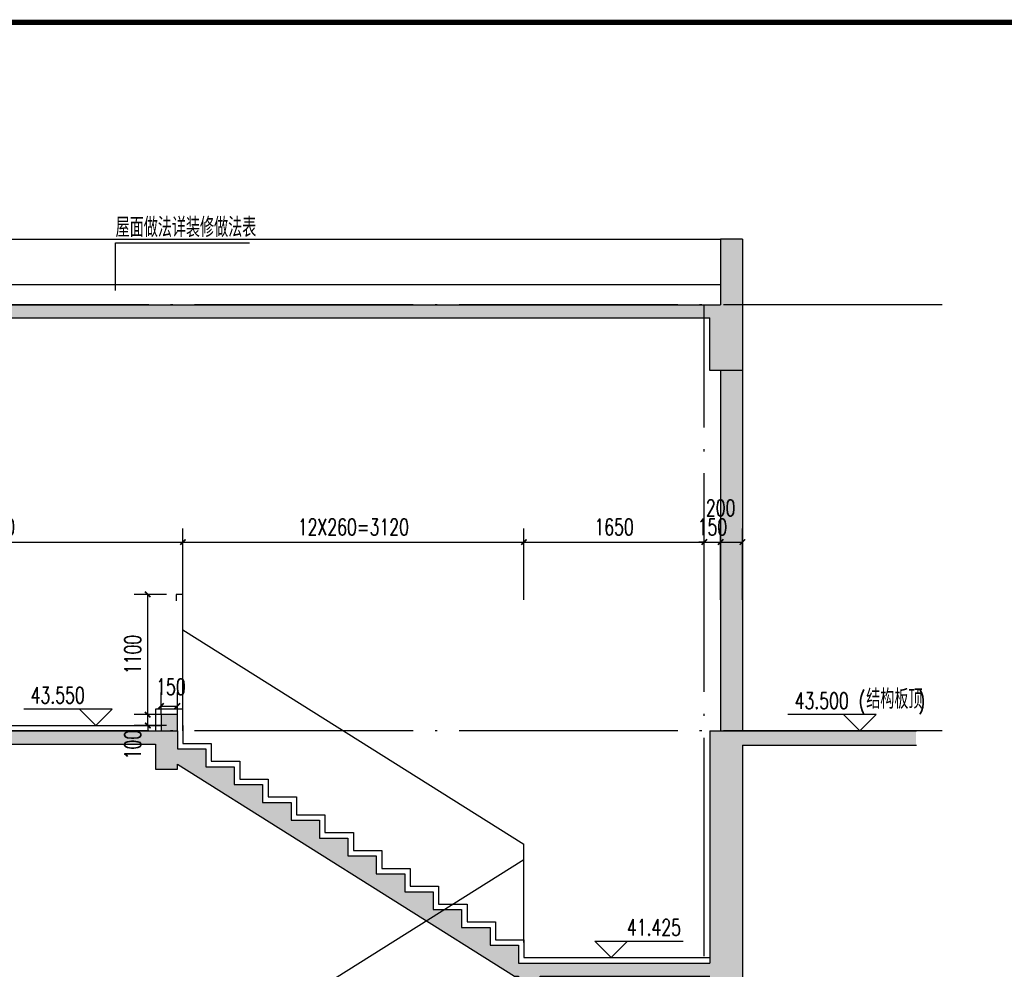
# Model space of a CAD drawing. Extents: x 797781 to 1255204, y 21234 to 1024248.
# Tile 848 of 1056: x 1153270 to 1162279, y 565396 to 574088. Entities that reach past the tile are written whole.
import ezdxf

# ---------------------------------------------------------------- set-up
doc = ezdxf.new("R2010")
doc.units = 0
doc.header["$LTSCALE"] = 1000
doc.header["$MEASUREMENT"] = 0
doc.linetypes.add('230303生产综合楼-平面图_t8$0$DOTE', pattern=[2.42, 2, -0.2, 0.02, -0.2])
for name, color, linetype in [('230303生产综合楼-平面图_t8$0$AXIS', 3, 'Continuous'), ('230303生产综合楼-平面图_t8$0$DIM_ELEV', 3, 'Continuous'), ('230303生产综合楼-平面图_t8$0$DOTE', 1, '230303生产综合楼-平面图_t8$0$DOTE'), ('230303生产综合楼-平面图_t8$0$PUB_DIM', 3, 'Continuous'), ('230303生产综合楼-平面图_t8$0$PUB_TEXT', 7, 'Continuous'), ('230303生产综合楼-平面图_t8$0$WALL', 40, 'Continuous'), ('DIM_LEAD', 3, 'Continuous'), ('PUB_HATCH', 8, 'Continuous'), ('PUB_TEXT', 7, 'Continuous'), ('PUB_TITLE', 4, 'Continuous')]:
    doc.layers.add(name, color=color, linetype=linetype)
doc.styles.add('230303生产综合楼-平面图_t8$0$_TCH_DIM', font='SIMPLEX', dxfattribs={"bigfont": 'GBCBIG'})
doc.styles.add('230303生产综合楼-平面图_T8$0$_TCH_DIM_T3', font='SIMPLEX', dxfattribs={"width": 0.705882, "bigfont": 'GBCBIG'})
doc.styles.add('_TCH_DIM', font='SIMPLEX', dxfattribs={"bigfont": 'GBCBIG'})
doc.dimstyles.new('230303生产综合楼-平面图_T8$0$_TCH_ARCH&&50', dxfattribs={"dimtxt": 148.75, "dimasz": 50, "dimexe": 125, "dimexo": 150, "dimgap": 63.125, "dimtad": 1, "dimdec": 0, "dimzin": 0, "dimdsep": 46, "dimtxsty": '230303生产综合楼-平面图_T8$0$_TCH_DIM_T3', "dimblk": '230303生产综合楼-平面图_t8$0$_ArchTick', "dimcen": 0.09, "dimclrt": 7, "dimazin": 2, "dimtfac": 1, "dimtdec": 0, "dimtix": 1, "dimtmove": 2, "dimatfit": 3, "dimfxl": 1, "dimtolj": 1, "dimtzin": 0, "dimarcsym": 0})
pattern_1 = [(45, (306141.96, 633892.94), (-88.388348, 88.388348), []), (50, (306141.96, 633892.94), (358.63009, -31.37607), [37.5, -412.5]), (355, (306141.96, 633892.94), (-69.37567, 376.09607), [30, -330]), (100.4514, (306171.84, 633890.33), (289.25469, 344.71977), [31.8701, -350.57106]), (46.1842, (306141.96, 633992.94), (533.62052, -82.7595), [56.25, -618.75]), (96.6356, (306186.4, 633986.04), (467.33135, 487.05894), [47.80514, -525.8565]), (351.1842, (306141.96, 633992.94), (467.33097, 487.0593), [45, -495]), (21, (306191.96, 633967.94), (298.45353, -201.30945), [37.5, -412.5]), (326, (306191.96, 633967.94), (121.65767, 362.57502), [30, -330]), (71.4514, (306216.83, 633951.16), (420.11131, 161.26525), [31.8701, -350.57106]), (37.5, (306141.96, 633892.94), (6.079928, 166.446927), [0, -326, 0, -335, 0, -331.25]), (7.5, (306141.96, 633892.94), (131.53477, 197.205856), [0, -191, 0, -318.5, 0, -126.25]), (327.5, (306030.46, 633892.94), (266.911218, -11.277436), [0, -125, 0, -390, 0, -517.5]), (317.5, (305980.46, 633892.94), (291.593085, 50.05249), [0, -162.5, 0, -259, 0, -367.5])]

# ---------------------------------------------------------------- blocks, each defined once
blk = doc.blocks.new('230303生产综合楼-平面图_t8$0$_ArchTick')
at = {"color": 0, "linetype": 'ByBlock', "const_width": 0.3}
blk.add_lwpolyline([(-0.5, -0.5), (0.5, 0.5)], dxfattribs=at)
blk = doc.blocks.new('*D2446')
at = {"layer": '230303生产综合楼-平面图_t8$0$PUB_DIM', "color": 0, "lineweight": -2, "transparency": 16777216}
for p, q in [((1154563.3, 567727.6), (1154563.3, 567930.9)), ((1154713.3, 567727.6), (1154713.3, 567930.9)), ((1154563.3, 567805.9), (1154713.3, 567805.9))]:
    blk.add_line(p, q, dxfattribs=at)
at = {"layer": 'Defpoints', "color": 0, "transparency": 16777216}
for p in [(1154713.3, 567805.9), (1154563.3, 567577.6), (1154713.3, 567577.6)]:
    blk.add_point(p, dxfattribs=at)
at = {"layer": '230303生产综合楼-平面图_t8$0$PUB_DIM', "color": 0, "lineweight": -2, "transparency": 16777216, "xscale": 50, "yscale": 50, "zscale": 50, "rotation": 180}
blk.add_blockref('230303生产综合楼-平面图_t8$0$_ArchTick', (1154563.3, 567805.9), dxfattribs=at)
at = {"layer": '230303生产综合楼-平面图_t8$0$PUB_DIM', "color": 0, "lineweight": -2, "transparency": 16777216, "xscale": 50, "yscale": 50, "zscale": 50}
blk.add_blockref('230303生产综合楼-平面图_t8$0$_ArchTick', (1154713.3, 567805.9), dxfattribs=at)
at = {"layer": '230303生产综合楼-平面图_t8$0$PUB_DIM', "color": 7, "transparency": 16777216, "insert": (1154654.2, 567981.6), "char_height": 148.75, "attachment_point": 5, "style": '230303生产综合楼-平面图_T8$0$_TCH_DIM_T3'}
blk.add_mtext('\\A1;150', dxfattribs=at)
blk = doc.blocks.new('*D4194')
at = {"layer": '230303生产综合楼-平面图_t8$0$AXIS', "color": 0, "lineweight": -2, "transparency": 16777216}
for p, q in [((1151333.3, 568778.1), (1151333.3, 569432)), ((1154763.3, 568778.1), (1154763.3, 569432)), ((1151333.3, 569307), (1154763.3, 569307))]:
    blk.add_line(p, q, dxfattribs=at)
at = {"layer": 'Defpoints', "color": 0, "transparency": 16777216}
for p in [(1154763.3, 569307), (1151333.3, 568628.1), (1154763.3, 568628.1)]:
    blk.add_point(p, dxfattribs=at)
at = {"layer": '230303生产综合楼-平面图_t8$0$AXIS', "color": 0, "lineweight": -2, "transparency": 16777216, "xscale": 50, "yscale": 50, "zscale": 50, "rotation": 180}
blk.add_blockref('230303生产综合楼-平面图_t8$0$_ArchTick', (1151333.3, 569307), dxfattribs=at)
at = {"layer": '230303生产综合楼-平面图_t8$0$AXIS', "color": 0, "lineweight": -2, "transparency": 16777216, "xscale": 50, "yscale": 50, "zscale": 50}
blk.add_blockref('230303生产综合楼-平面图_t8$0$_ArchTick', (1154763.3, 569307), dxfattribs=at)
at = {"layer": '230303生产综合楼-平面图_t8$0$AXIS', "color": 7, "transparency": 16777216, "insert": (1153048.3, 569444.5), "char_height": 148.75, "attachment_point": 5, "style": '230303生产综合楼-平面图_T8$0$_TCH_DIM_T3'}
blk.add_mtext('\\A1;3430', dxfattribs=at)
blk = doc.blocks.new('*D4195')
at = {"layer": '230303生产综合楼-平面图_t8$0$AXIS', "color": 0, "lineweight": -2, "transparency": 16777216}
for p, q in [((1154763.3, 568778.1), (1154763.3, 569432)), ((1157883.3, 568778.1), (1157883.3, 569432)), ((1154763.3, 569307), (1157883.3, 569307))]:
    blk.add_line(p, q, dxfattribs=at)
at = {"layer": 'Defpoints', "color": 0, "transparency": 16777216}
for p in [(1157883.3, 569307), (1154763.3, 568628.1), (1157883.3, 568628.1)]:
    blk.add_point(p, dxfattribs=at)
at = {"layer": '230303生产综合楼-平面图_t8$0$AXIS', "color": 0, "lineweight": -2, "transparency": 16777216, "xscale": 50, "yscale": 50, "zscale": 50, "rotation": 180}
blk.add_blockref('230303生产综合楼-平面图_t8$0$_ArchTick', (1154763.3, 569307), dxfattribs=at)
at = {"layer": '230303生产综合楼-平面图_t8$0$AXIS', "color": 0, "lineweight": -2, "transparency": 16777216, "xscale": 50, "yscale": 50, "zscale": 50}
blk.add_blockref('230303生产综合楼-平面图_t8$0$_ArchTick', (1157883.3, 569307), dxfattribs=at)
at = {"layer": '230303生产综合楼-平面图_t8$0$AXIS', "color": 7, "transparency": 16777216, "insert": (1156323.3, 569444.5), "char_height": 148.75, "attachment_point": 5, "style": '230303生产综合楼-平面图_T8$0$_TCH_DIM_T3'}
blk.add_mtext('\\A1;12X260=3120', dxfattribs=at)
blk = doc.blocks.new('*D4196')
at = {"layer": '230303生产综合楼-平面图_t8$0$AXIS', "color": 0, "lineweight": -2, "transparency": 16777216}
for p, q in [((1157883.3, 568778.1), (1157883.3, 569432)), ((1159533.3, 568778.1), (1159533.3, 569432)), ((1157883.3, 569307), (1159533.3, 569307))]:
    blk.add_line(p, q, dxfattribs=at)
at = {"layer": 'Defpoints', "color": 0, "transparency": 16777216}
for p in [(1159533.3, 569307), (1157883.3, 568628.1), (1159533.3, 568628.1)]:
    blk.add_point(p, dxfattribs=at)
at = {"layer": '230303生产综合楼-平面图_t8$0$AXIS', "color": 0, "lineweight": -2, "transparency": 16777216, "xscale": 50, "yscale": 50, "zscale": 50, "rotation": 180}
blk.add_blockref('230303生产综合楼-平面图_t8$0$_ArchTick', (1157883.3, 569307), dxfattribs=at)
at = {"layer": '230303生产综合楼-平面图_t8$0$AXIS', "color": 0, "lineweight": -2, "transparency": 16777216, "xscale": 50, "yscale": 50, "zscale": 50}
blk.add_blockref('230303生产综合楼-平面图_t8$0$_ArchTick', (1159533.3, 569307), dxfattribs=at)
at = {"layer": '230303生产综合楼-平面图_t8$0$AXIS', "color": 7, "transparency": 16777216, "insert": (1158708.3, 569444.5), "char_height": 148.75, "attachment_point": 5, "style": '230303生产综合楼-平面图_T8$0$_TCH_DIM_T3'}
blk.add_mtext('\\A1;1650', dxfattribs=at)
blk = doc.blocks.new('*D4197')
at = {"layer": '230303生产综合楼-平面图_t8$0$AXIS', "color": 0, "lineweight": -2, "transparency": 16777216}
for p, q in [((1159533.3, 568778.1), (1159533.3, 569432)), ((1159683.3, 568778.1), (1159683.3, 569432)), ((1159533.3, 569307), (1159483.3, 569307)), ((1159533.3, 569307), (1159683.3, 569307)), ((1159683.3, 569307), (1159733.3, 569307))]:
    blk.add_line(p, q, dxfattribs=at)
at = {"layer": 'Defpoints', "color": 0, "transparency": 16777216}
for p in [(1159683.3, 569307), (1159533.3, 568628.1), (1159683.3, 568628.1)]:
    blk.add_point(p, dxfattribs=at)
at = {"layer": '230303生产综合楼-平面图_t8$0$AXIS', "color": 0, "lineweight": -2, "transparency": 16777216, "xscale": 50, "yscale": 50, "zscale": 50}
blk.add_blockref('230303生产综合楼-平面图_t8$0$_ArchTick', (1159533.3, 569307), dxfattribs=at)
at = {"layer": '230303生产综合楼-平面图_t8$0$AXIS', "color": 0, "lineweight": -2, "transparency": 16777216, "xscale": 50, "yscale": 50, "zscale": 50, "rotation": 180}
blk.add_blockref('230303生产综合楼-平面图_t8$0$_ArchTick', (1159683.3, 569307), dxfattribs=at)
at = {"layer": '230303生产综合楼-平面图_t8$0$AXIS', "color": 7, "transparency": 16777216, "insert": (1159608.3, 569444.5), "char_height": 148.75, "attachment_point": 5, "style": '230303生产综合楼-平面图_T8$0$_TCH_DIM_T3'}
blk.add_mtext('\\A1;150', dxfattribs=at)
blk = doc.blocks.new('*D4198')
at = {"layer": '230303生产综合楼-平面图_t8$0$AXIS', "color": 0, "lineweight": -2, "transparency": 16777216}
for p, q in [((1159683.3, 568778.1), (1159683.3, 569432)), ((1159883.3, 568778.1), (1159883.3, 569432)), ((1159683.3, 569307), (1159883.3, 569307))]:
    blk.add_line(p, q, dxfattribs=at)
at = {"layer": 'Defpoints', "color": 0, "transparency": 16777216}
for p in [(1159883.3, 569307), (1159683.3, 568628.1), (1159883.3, 568628.1)]:
    blk.add_point(p, dxfattribs=at)
at = {"layer": '230303生产综合楼-平面图_t8$0$AXIS', "color": 0, "lineweight": -2, "transparency": 16777216, "xscale": 50, "yscale": 50, "zscale": 50, "rotation": 180}
blk.add_blockref('230303生产综合楼-平面图_t8$0$_ArchTick', (1159683.3, 569307), dxfattribs=at)
at = {"layer": '230303生产综合楼-平面图_t8$0$AXIS', "color": 0, "lineweight": -2, "transparency": 16777216, "xscale": 50, "yscale": 50, "zscale": 50}
blk.add_blockref('230303生产综合楼-平面图_t8$0$_ArchTick', (1159883.3, 569307), dxfattribs=at)
at = {"layer": '230303生产综合楼-平面图_t8$0$AXIS', "color": 7, "transparency": 16777216, "insert": (1159683.3, 569619.5), "char_height": 148.75, "attachment_point": 5, "style": '230303生产综合楼-平面图_T8$0$_TCH_DIM_T3'}
blk.add_mtext('\\A1;200', dxfattribs=at)
blk = doc.blocks.new('*D4228')
at = {"layer": '230303生产综合楼-平面图_t8$0$PUB_DIM', "color": 0, "lineweight": -2, "transparency": 16777216}
for p, q in [((1154613.3, 568827.6), (1154316.7, 568827.6)), ((1154441.7, 567727.6), (1154441.7, 568827.6)), ((1154613.3, 567727.6), (1154316.7, 567727.6))]:
    blk.add_line(p, q, dxfattribs=at)
at = {"layer": 'Defpoints', "color": 0, "transparency": 16777216}
for p in [(1154441.7, 568827.6), (1154763.3, 568827.6), (1154763.3, 567727.6)]:
    blk.add_point(p, dxfattribs=at)
at = {"layer": '230303生产综合楼-平面图_t8$0$PUB_DIM', "color": 0, "lineweight": -2, "transparency": 16777216, "xscale": 50, "yscale": 50, "zscale": 50}
for p, rotation in [((1154441.7, 568827.6), 90), ((1154441.7, 567727.6), 270)]:
    blk.add_blockref('230303生产综合楼-平面图_t8$0$_ArchTick', p, dxfattribs=dict(at, rotation=rotation))
at = {"layer": '230303生产综合楼-平面图_t8$0$PUB_DIM', "color": 7, "transparency": 16777216, "insert": (1154304.2, 568277.6), "char_height": 148.75, "attachment_point": 5, "rotation": 90, "style": '230303生产综合楼-平面图_T8$0$_TCH_DIM_T3'}
blk.add_mtext('\\A1;1100', dxfattribs=at)
blk = doc.blocks.new('*D4229')
at = {"layer": '230303生产综合楼-平面图_t8$0$PUB_DIM', "color": 0, "lineweight": -2, "transparency": 16777216}
for p, q in [((1154613.3, 567727.6), (1154316.7, 567727.6)), ((1154441.7, 567727.6), (1154441.7, 567777.6)), ((1154441.7, 567627.6), (1154441.7, 567727.6)), ((1154613.3, 567627.6), (1154316.7, 567627.6)), ((1154441.7, 567627.6), (1154441.7, 567577.6))]:
    blk.add_line(p, q, dxfattribs=at)
at = {"layer": 'Defpoints', "color": 0, "transparency": 16777216}
for p in [(1154441.7, 567727.6), (1154763.3, 567727.6), (1154763.3, 567627.6)]:
    blk.add_point(p, dxfattribs=at)
at = {"layer": '230303生产综合楼-平面图_t8$0$PUB_DIM', "color": 0, "lineweight": -2, "transparency": 16777216, "xscale": 50, "yscale": 50, "zscale": 50}
for p, rotation in [((1154441.7, 567727.6), 270), ((1154441.7, 567627.6), 90)]:
    blk.add_blockref('230303生产综合楼-平面图_t8$0$_ArchTick', p, dxfattribs=dict(at, rotation=rotation))
at = {"layer": '230303生产综合楼-平面图_t8$0$PUB_DIM', "color": 7, "transparency": 16777216, "insert": (1154304.2, 567452.6), "char_height": 148.75, "attachment_point": 5, "rotation": 90, "style": '230303生产综合楼-平面图_T8$0$_TCH_DIM_T3'}
blk.add_mtext('\\A1;100', dxfattribs=at)

msp = doc.modelspace()

# ---------------------------------------------------------------- hatches: boundary and pattern name
at = {"layer": 'PUB_HATCH'}
h = msp.add_hatch(dxfattribs=at)
h.set_pattern_fill('钢筋混凝土', color=256, scale=50)
h.set_pattern_definition(pattern_1)
h.paths.add_polyline_path([(1151433.3, 571357.6), (1159583.3, 571357.6), (1159583.3, 570877.6), (1159883.3, 570877.6), (1159883.3, 572077.6), (1159683.3, 572077.6), (1159683.3, 571477.6), (1151333.3, 571477.6), (1151333.3, 572077.6), (1151133.3, 572077.6), (1151133.3, 570877.6), (1151433.3, 570877.6)])
h = msp.add_hatch(dxfattribs=at)
h.set_pattern_fill('加气混凝土', color=256, scale=50)
h.set_pattern_definition([(0, (306318.96, 633709.94), (300, 600), [0, -600]), (0, (305967.96, 633628.94), (300, 600), [0, -600]), (0, (306162.96, 633622.94), (300, 600), [0, -600]), (0, (306375.96, 633799.94), (300, 600), [0, -600]), (0, (306126.96, 633592.94), (300, 600), [0, -600]), (0, (306435.96, 634177.94), (300, 600), [0, -600]), (0, (306252.96, 634129.94), (300, 600), [0, -600]), (0, (306348.96, 634054.94), (300, 600), [0, -600]), (0, (305859.96, 634042.94), (300, 600), [0, -600]), (0, (306153.96, 634015.94), (300, 600), [0, -600]), (0, (306039.96, 633862.94), (300, 600), [0, -600]), (0, (306045.96, 633637.94), (300, 600), [0, -600]), (0, (306270.96, 633613.94), (300, 600), [0, -600]), (0, (306435.96, 633877.94), (300, 600), [0, -600]), (0, (305874.96, 633784.94), (300, 600), [0, -600]), (0, (305925.96, 633886.94), (300, 600), [0, -600]), (0, (306159.96, 633844.94), (300, 600), [0, -600]), (0, (306075.96, 633757.94), (300, 600), [0, -600]), (0, (306027.96, 633955.94), (300, 600), [0, -600]), (0, (306102.96, 634180.94), (300, 600), [0, -600]), (0, (305898.96, 633658.94), (300, 600), [0, -600]), (0, (306228.96, 634057.94), (300, 600), [0, -600]), (0, (305949.96, 634066.94), (300, 600), [0, -600]), (0, (305901.96, 634144.94), (300, 600), [0, -600]), (130.601294, (306399.1, 633990.083), (-1499.9999834, 1800.0000079), [26.34155, -11037.111]), (18.434949, (306356.24, 634001.51), (1499.999994, 599.999996), [27.10524, -3767.6279]), (90, (306356.24, 633975.8), (300, 600), [25.7143, -1174.28565]), (161.565051, (306381.96, 633967.23), (-1500.000008, 599.999955), [27.10524, -3767.6279]), (53.130102, (306381.96, 633967.23), (300, 600), [28.57143, -2971.4285]), (135, (306404.81, 633661.51), (-300.000036, 599.99996), [24.24366, -1672.8126]), (45, (306370.53, 633661.51), (300, 600), [24.24366, -1672.8126]), (135, (306387.67, 633644.37), (-300.000036, 599.99996), [24.24366, -1672.8126]), (45, (306387.67, 633644.37), (300, 600), [24.24366, -1672.8126]), (116.56505, (306116.24, 634064.37), (-5e-05, 1199.99997), [31.94383, -638.8765]), (180, (306101.96, 634092.94), (-300, 600), [34.2857, -565.71425]), (63.43495, (306053.4, 634064.37), (3e-06, 1200), [31.94383, -638.8765]), (116.56505, (306067.67, 634035.8), (-5e-05, 1199.99997), [31.94383, -638.8765]), (0, (306067.7, 634035.8), (300, 600), [34.2857, -565.71425]), (63.43495, (306101.96, 634035.8), (3e-06, 1200), [31.94383, -638.8765]), (107.102728, (306341.958, 633861.511), (-899.9999656, 3000.00000484), [38.86135, -16282.9025]), (143.972626, (306330.53, 633898.654), (-5699.9999277, 4199.9999952), [38.86135, -8122.02]), (180, (306299.1, 633921.5), (-300, 600), [37.14286, -562.8571]), (36.0273733, (306230.53, 633898.654), (5699.9999579, 4199.9999547), [38.86135, -8122.02]), (71.565051, (306219.1, 633864.37), (900.000005, 2999.999995), [36.1403, -3758.5928]), (107.102728, (306230.53, 633827.226), (-899.9999656, 3000.00000484), [38.86135, -16282.9025]), (143.972626, (306261.958, 633804.37), (-5699.9999277, 4199.9999952), [38.86135, -8122.02]), (0, (306261.96, 633804.37), (300, 600), [37.14286, -562.8571]), (36.0273733, (306299.1, 633804.37), (5699.9999579, 4199.9999547), [38.86135, -8122.02]), (71.565051, (306330.53, 633827.23), (900.000005, 2999.999995), [36.1403, -3758.5928]), (150.255118, (306347.67, 634141.51), (-900.000002, 599.9999926), [23.035, -4814.3196]), (90, (306327.67, 634130.08), (300, 600), [22.85714, -1177.14275]), (29.744881, (306327.67, 634130.08), (900.0000005, 599.999997), [23.035, -4814.3196]), (116.56505, (306207.67, 633715.8), (-5e-05, 1199.99997), [31.94383, -638.8765]), (168.690067, (306193.386, 633744.37), (-2700.000002, 599.999985), [29.13725, -6089.6855]), (41.185925, (306141.958, 633730.083), (7499.9999546, 6599.9999423), [30.37184, -12725.802]), (90, (306141.96, 633701.5), (300, 600), [28.57143, -1171.4285]), (138.814074, (306164.815, 633681.51), (-7499.9998667, 6600.000042), [30.37184, -12725.802]), (16.6992442, (306164.815, 633681.51), (9899.9999255, 2999.9999686), [29.82945, -12498.5375]), (60.945396, (306193.386, 633690.083), (299.9999992, 599.9999947), [29.4161, -12325.3395]), (109.983106, (305956.243, 633967.226), (-1500.00000565, 4199.9999889), [33.442, -14012.1975]), (155.556045, (305944.815, 633998.654), (-3900.0000149, 1799.9999626), [34.523, -14465.1315]), (24.4439547, (305881.958, 633998.654), (3900.00000195, 1799.99999134), [34.523, -14465.1315]), (70.0168934, (305870.53, 633967.226), (1500.0000045, 4199.9999896), [33.442, -14012.1975]), (109.983106, (305881.958, 633935.797), (-1500.00000565, 4199.9999889), [33.442, -14012.1975]), (160.016893, (305913.386, 633924.37), (-1500.000001, 599.9999727), [33.442, -6989.3775]), (19.9831065, (305913.386, 633924.37), (1499.9999918, 599.999999), [33.442, -6989.3775]), (70.0168934, (305944.815, 633935.797), (1500.0000045, 4199.9999896), [33.442, -14012.1975]), (122.005383, (306179.1, 633912.94), (-300.0000403, 599.9999694), [26.95423, -5633.434]), (18.434949, (306139.1, 633927.23), (1499.999994, 599.999996), [27.10524, -3767.6279]), (90, (306139.1, 633901.5), (300, 600), [25.7143, -1174.28565]), (161.565051, (306164.81, 633892.94), (-1500.000008, 599.999955), [27.10524, -3767.6279]), (54.462322, (306164.815, 633892.94), (2099.999997, 2999.9999955), [24.57807, -10298.2115]), (116.56505, (306004.8, 633767.2), (-5e-05, 1199.99997), [31.94383, -638.8765]), (180, (305990.5, 633795.8), (-300, 600), [31.42857, -568.5714]), (59.0362434, (305941.96, 633767.226), (300.000001, 599.999997), [33.31973, -6963.822]), (120.963756, (305959.1, 633738.654), (-300.000041, 599.9999724), [33.31973, -6963.822]), (0, (305959.1, 633738.65), (300, 600), [31.42857, -568.5714]), (63.43495, (305990.53, 633738.65), (3e-06, 1200), [31.94383, -638.8765])])
h.paths.add_polyline_path([(1154183.3, 549674.2), (1153983.3, 549796.8), (1153983.3, 545077.6), (1154183.3, 545077.6)])
h.paths.add_polyline_path([(1150433.3, 549477.6), (1150233.3, 549477.6), (1150233.3, 544977.6), (1150433.3, 544977.6)])
h.paths.add_polyline_path([(1150433.3, 554277.6), (1150233.3, 554277.6), (1150233.3, 550077.6), (1150433.3, 550077.6)])
h.paths.add_polyline_path([(1150433.3, 558477.6), (1150233.3, 558477.6), (1150233.3, 554877.6), (1150433.3, 554877.6)])
h.paths.add_polyline_path([(1150433.3, 562677.6), (1150233.3, 562677.6), (1150233.3, 559077.6), (1150433.3, 559077.6)])
h.paths.add_polyline_path([(1150433.3, 566977.6), (1150233.3, 566977.6), (1150233.3, 563277.6), (1150433.3, 563277.6)])
h.paths.add_polyline_path([(1159883.3, 570877.6), (1159683.3, 570877.6), (1159683.3, 567577.6), (1159883.3, 567577.6)])
h.paths.add_polyline_path([(1151133.3, 569077.6), (1151333.3, 569077.6), (1151333.3, 570877.6), (1151133.3, 570877.6)])
h = msp.add_hatch(dxfattribs=at)
h.set_pattern_fill('钢筋混凝土', color=256, scale=50)
h.set_pattern_definition(pattern_1)
h.paths.add_polyline_path([(1159883.3, 549947.6), (1161470.4, 549947.6), (1161470.4, 550077.6), (1159883.3, 550077.6), (1159883.3, 554747.6), (1161470.4, 554747.6), (1161470.4, 554877.6), (1159883.3, 554877.6), (1159883.3, 558947.6), (1161470.4, 558947.6), (1161470.4, 559077.6), (1159883.3, 559077.6), (1159883.3, 563147.6), (1161470.4, 563147.6), (1161470.4, 563277.6), (1159883.3, 563277.6), (1159883.3, 567447.6), (1161470.4, 567447.6), (1161470.4, 567577.6), (1159583.3, 567577.6), (1159583.3, 565452.6), (1157833.3, 565452.6), (1157833.3, 565616.1), (1157573.3, 565616.1), (1157573.3, 565779.5), (1157313.3, 565779.5), (1157313.3, 565943), (1157053.3, 565943), (1157053.3, 566106.4), (1156793.3, 566106.4), (1156793.3, 566269.9), (1156533.3, 566269.9), (1156533.3, 566433.4), (1156273.3, 566433.4), (1156273.3, 566596.8), (1156013.3, 566596.8), (1156013.3, 566760.3), (1155753.3, 566760.3), (1155753.3, 566923.7), (1155493.3, 566923.7), (1155493.3, 567087.2), (1155233.3, 567087.2), (1155233.3, 567250.7), (1154973.3, 567250.7), (1154973.3, 567414.1), (1154713.3, 567414.1), (1154713.3, 567577.6), (1151133.3, 567577.6), (1151133.3, 544977.6), (1149676.7, 544977.6), (1149676.7, 544727.6), (1151133.3, 544727.6), (1151133.3, 539377.6), (1149676.7, 539377.6), (1149676.7, 539077.6), (1161470.4, 539077.6), (1161470.4, 539377.6), (1159883.3, 539377.6), (1159883.3, 544727.6), (1161470.4, 544727.6), (1161470.4, 544977.6), (1159883.3, 544977.6)])
h.paths.add_polyline_path([(1159533.3, 547577.5), (1157833.3, 547577.5), (1157833.3, 547736.9), (1157573.3, 547736.9), (1157573.3, 547896.3), (1157313.3, 547896.3), (1157313.3, 548055.6), (1157053.3, 548055.6), (1157053.3, 548215), (1156793.3, 548215), (1156793.3, 548374.4), (1156533.3, 548374.4), (1156533.3, 548533.8), (1156273.3, 548533.8), (1156273.3, 548693.2), (1156013.3, 548693.2), (1156013.3, 548852.5), (1155753.3, 548852.5), (1155753.3, 549011.9), (1155493.3, 549011.9), (1155493.3, 549171.3), (1155233.3, 549171.3), (1155233.3, 549330.7), (1154973.3, 549330.7), (1154973.3, 549490.1), (1154713.3, 549490.1), (1154713.3, 549649.4), (1154453.3, 549649.4), (1154453.3, 549808.8), (1154193.3, 549808.8), (1154193.3, 549968.2), (1153933.3, 549968.2), (1153933.3, 550127.4), (1151433.3, 550127.4), (1151433.3, 554807.6), (1153993.3, 554807.6), (1153993.3, 554577.6), (1154193.3, 554577.6), (1154193.3, 554626.7), (1157799.4, 552407.6), (1157833.3, 552407.6), (1157833.3, 552177.6), (1158033.3, 552177.6), (1158033.3, 552407.6), (1159583.3, 552407.6), (1159583.3, 550077.6), (1159533.3, 550077.6)], flags=16)
h.paths.add_polyline_path([(1159533.3, 543627.5), (1157833.3, 543627.5), (1157833.3, 543783.1), (1157573.3, 543783.1), (1157573.3, 543938.7), (1157313.3, 543938.7), (1157313.3, 544094.2), (1157053.3, 544094.2), (1157053.3, 544249.8), (1156793.3, 544249.8), (1156793.3, 544405.3), (1156533.3, 544405.3), (1156533.3, 544560.9), (1156273.3, 544560.9), (1156273.3, 544716.5), (1156013.3, 544716.5), (1156013.3, 544872), (1155753.3, 544872), (1155753.3, 545027.6), (1151483.3, 545027.6), (1151483.3, 550007.6), (1153733.3, 550007.6), (1153733.3, 549777.6), (1153933.3, 549777.6), (1153933.3, 549827.5), (1157799.3, 547457.6), (1157833.3, 547457.6), (1157833.3, 547227.6), (1158033.3, 547227.6), (1158033.3, 547457.6), (1159533.3, 547457.6)], flags=16)
h.paths.add_polyline_path([(1159583.3, 552527.6), (1157833.3, 552527.6), (1157833.3, 552687.6), (1157573.3, 552687.6), (1157573.3, 552847.6), (1157313.3, 552847.6), (1157313.3, 553007.6), (1157053.3, 553007.6), (1157053.3, 553167.6), (1156793.3, 553167.6), (1156793.3, 553327.6), (1156533.3, 553327.6), (1156533.3, 553487.6), (1156273.3, 553487.6), (1156273.3, 553647.6), (1156013.3, 553647.6), (1156013.3, 553807.6), (1155753.3, 553807.6), (1155753.3, 553967.6), (1155493.3, 553967.6), (1155493.3, 554127.6), (1155233.3, 554127.6), (1155233.3, 554287.6), (1154973.3, 554287.6), (1154973.3, 554447.6), (1154713.3, 554447.6), (1154713.3, 554607.6), (1154453.3, 554607.6), (1154453.3, 554767.6), (1154193.3, 554767.6), (1154193.3, 554927.6), (1151433.3, 554927.6), (1151433.3, 559007.6), (1154513.3, 559007.6), (1154513.3, 558777.6), (1154713.3, 558777.6), (1154713.3, 558824.8), (1157799.1, 556907.6), (1157833.3, 556907.6), (1157833.3, 556677.6), (1158033.3, 556677.6), (1158033.3, 556907.6), (1159583.3, 556907.6)], flags=16)
h.paths.add_polyline_path([(1159533.3, 543507.5), (1159533.3, 540827.5), (1157833.3, 540827.5), (1157833.3, 540983.1), (1157573.3, 540983.1), (1157573.3, 541138.7), (1157313.3, 541138.7), (1157313.3, 541294.2), (1157053.3, 541294.2), (1157053.3, 541449.8), (1156793.3, 541449.8), (1156793.3, 541605.3), (1156533.3, 541605.3), (1156533.3, 541760.9), (1156273.3, 541760.9), (1156273.3, 541916.5), (1156013.3, 541916.5), (1156013.3, 542072), (1155753.3, 542072), (1155753.3, 542227.6), (1151483.3, 542227.6), (1151483.3, 544907.6), (1153993.3, 544907.6), (1153993.3, 544677.6), (1154193.3, 544677.6), (1154193.3, 544907.6), (1155460.2, 544907.6), (1157800.2, 543507.5), (1157933.3, 543507.5), (1157933.3, 543277.5), (1158133.3, 543277.5), (1158133.3, 543507.5)], flags=16)
h.paths.add_polyline_path([(1154183.3, 547377.6), (1153983.3, 547377.6), (1153983.3, 547477.6), (1154183.3, 547477.6)], flags=0)
h.paths.add_polyline_path([(1157800.2, 540707.5), (1157933.3, 540707.5), (1157933.3, 540477.5), (1158133.3, 540477.5), (1158133.3, 540707.5), (1159533.3, 540707.5), (1159533.3, 539377.6), (1151483.3, 539377.6), (1151483.3, 542107.6), (1153993.3, 542107.6), (1153993.3, 541877.6), (1154193.3, 541877.6), (1154193.3, 542107.6), (1155460.2, 542107.6)], flags=16)
h.paths.add_polyline_path([(1159583.3, 557027.6), (1157833.3, 557027.6), (1157833.3, 557189.1), (1157573.3, 557189.1), (1157573.3, 557350.7), (1157313.3, 557350.7), (1157313.3, 557512.2), (1157053.3, 557512.2), (1157053.3, 557673.8), (1156793.3, 557673.8), (1156793.3, 557835.3), (1156533.3, 557835.3), (1156533.3, 557996.8), (1156273.3, 557996.8), (1156273.3, 558158.4), (1156013.3, 558158.4), (1156013.3, 558319.9), (1155753.3, 558319.9), (1155753.3, 558481.5), (1155493.3, 558481.5), (1155493.3, 558643), (1155233.3, 558643), (1155233.3, 558804.5), (1154973.3, 558804.5), (1154973.3, 558966.1), (1154713.3, 558966.1), (1154713.3, 559127.6), (1151433.3, 559127.6), (1151433.3, 563207.6), (1154513.3, 563207.6), (1154513.3, 562977.6), (1154713.3, 562977.6), (1154713.3, 563024.8), (1157799.1, 561107.6), (1157833.3, 561107.6), (1157833.3, 560877.6), (1158033.3, 560877.6), (1158033.3, 561107.6), (1159583.3, 561107.6)], flags=16)
h.paths.add_polyline_path([(1159583.3, 561227.6), (1157833.3, 561227.6), (1157833.3, 561389.1), (1157573.3, 561389.1), (1157573.3, 561550.7), (1157313.3, 561550.7), (1157313.3, 561712.2), (1157053.3, 561712.2), (1157053.3, 561873.8), (1156793.3, 561873.8), (1156793.3, 562035.3), (1156533.3, 562035.3), (1156533.3, 562196.8), (1156273.3, 562196.8), (1156273.3, 562358.4), (1156013.3, 562358.4), (1156013.3, 562519.9), (1155753.3, 562519.9), (1155753.3, 562681.5), (1155493.3, 562681.5), (1155493.3, 562843), (1155233.3, 562843), (1155233.3, 563004.5), (1154973.3, 563004.5), (1154973.3, 563166.1), (1154713.3, 563166.1), (1154713.3, 563327.6), (1151433.3, 563327.6), (1151433.3, 567457.6), (1154513.3, 567457.6), (1154513.3, 567227.6), (1154713.3, 567227.6), (1154713.3, 567272.4), (1157798.7, 565332.6), (1157833.3, 565332.6), (1157833.3, 565102.6), (1158033.3, 565102.6), (1158033.3, 565332.6), (1159583.3, 565332.6)], flags=16)
h.paths.add_polyline_path([(1154563.3, 567577.6), (1154713.3, 567577.6), (1154713.3, 567727.6), (1154563.3, 567727.6)])

# ---------------------------------------------------------------- linework, layer by layer
for points in [[(1151333.3, 572077.6), (1159683.3, 572077.6)], [(1151333.3, 571665.4), (1159683.3, 571665.4)], [(1154763.3, 567727.6), (1154763.3, 568827.6), (1154703.3, 568827.6), (1154703.3, 568767.6)], [(1154763.3, 568502.6), (1157883.3, 566541.1)], [(1154763.3, 567577.6), (1154763.3, 567777.6), (1154513.3, 567777.6), (1154513.3, 567577.6)], [(1151333.3, 567627.6), (1154563.3, 567627.6)], [(1154763.3, 567627.6), (1154763.3, 567627.6), (1154763.3, 567464.1), (1155023.3, 567464.1), (1155023.3, 567300.7), (1155283.3, 567300.7), (1155283.3, 567137.2), (1155543.3, 567137.2), (1155543.3, 566973.7), (1155803.3, 566973.7), (1155803.3, 566810.3), (1156063.3, 566810.3), (1156063.3, 566646.8), (1156323.3, 566646.8), (1156323.3, 566483.4), (1156583.3, 566483.4), (1156583.3, 566319.9), (1156843.3, 566319.9), (1156843.3, 566156.4), (1157103.3, 566156.4), (1157103.3, 565993), (1157363.3, 565993), (1157363.3, 565829.5), (1157623.3, 565829.5), (1157623.3, 565666.1), (1157883.3, 565666.1), (1157883.3, 565502.6), (1159583.3, 565502.6)], [(1157883.3, 565641.1), (1157883.3, 566541.1)]]:
    msp.add_lwpolyline(points)
at = {"color": 6}
msp.add_lwpolyline([(1154763.3, 564440.4), (1157883.3, 566401.9)], dxfattribs=at)
at = {"layer": '230303生产综合楼-平面图_t8$0$DIM_ELEV'}
for p, q in [((1154117.3, 567777.6), (1153307.3, 567777.6)), ((1153967.3, 567627.6), (1153817.3, 567777.6)), ((1153967.3, 567627.6), (1154117.3, 567777.6)), ((1161107.5, 567727.6), (1160297.5, 567727.6)), ((1160957.5, 567577.6), (1160807.5, 567727.6)), ((1160957.5, 567577.6), (1161107.5, 567727.6)), ((1158681, 565502.6), (1158531, 565652.6)), ((1158531, 565652.6), (1159341, 565652.6)), ((1158681, 565502.6), (1158831, 565652.6))]:
    msp.add_line(p, q, dxfattribs=at)
at = {"layer": '230303生产综合楼-平面图_t8$0$DOTE'}
for p, q in [((1161710.4, 571477.6), (1149055, 571477.6)), ((1159533.3, 538895.8), (1159533.3, 571477.6)), ((1161710.4, 567577.6), (1149055, 567577.6))]:
    msp.add_line(p, q, dxfattribs=at)
at = {"layer": '230303生产综合楼-平面图_t8$0$WALL'}
for points in [[(1159883.3, 572077.6), (1159683.3, 572077.6)], [(1159683.3, 572077.6), (1159683.3, 571477.6)], [(1159883.3, 572077.6), (1159883.3, 567577.6)], [(1151333.3, 571477.6), (1159683.3, 571477.6)], [(1151433.3, 571357.6), (1159583.3, 571357.6)], [(1159583.3, 570877.6), (1159583.3, 571357.6)], [(1159883.3, 570877.6), (1159583.3, 570877.6)], [(1159683.3, 570877.6), (1159683.3, 567577.6)], [(1154713.3, 567577.6), (1154713.3, 567727.6), (1154563.3, 567727.6), (1154563.3, 567577.6)], [(1151133.3, 567577.6), (1154713.3, 567577.6), (1154713.3, 567414.1), (1154973.3, 567414.1), (1154973.3, 567250.7), (1155233.3, 567250.7), (1155233.3, 567087.2), (1155493.3, 567087.2), (1155493.3, 566923.7), (1155753.3, 566923.7), (1155753.3, 566760.3), (1156013.3, 566760.3), (1156013.3, 566596.8), (1156273.3, 566596.8), (1156273.3, 566433.4), (1156533.3, 566433.4), (1156533.3, 566269.9), (1156793.3, 566269.9), (1156793.3, 566106.4), (1157053.3, 566106.4), (1157053.3, 565943), (1157313.3, 565943), (1157313.3, 565779.5), (1157573.3, 565779.5), (1157573.3, 565616.1), (1157833.3, 565616.1), (1157833.3, 565452.6), (1159583.3, 565452.6)], [(1159583.3, 567577.6), (1161474.3, 567577.6)], [(1159583.3, 567577.6), (1159583.3, 565452.6)], [(1151433.3, 567457.6), (1154513.3, 567457.6)], [(1154513.3, 567457.6), (1154513.3, 567227.6), (1154713.3, 567227.6), (1154713.3, 567272.4)], [(1159883.3, 567447.6), (1161474.3, 567447.6)], [(1159883.3, 567447.6), (1159883.3, 563277.6)], [(1154713.3, 567272.4), (1157798.7, 565332.6), (1157833.3, 565332.6), (1157833.3, 565102.6), (1158033.3, 565102.6), (1158033.3, 565332.6), (1159583.3, 565332.6)]]:
    msp.add_lwpolyline(points, dxfattribs=at)
at = {"layer": 'DIM_LEAD'}
for p, q in [((1154148.1, 571610.7), (1154148.1, 572045.2)), ((1154148.1, 572045.2), (1155371.6, 572045.2))]:
    msp.add_line(p, q, dxfattribs=at)
at = {"layer": 'PUB_TITLE', "const_width": 50}
msp.add_lwpolyline([(1146659.4, 533763.1), (1175359.4, 533763.1), (1175359.4, 574063.1), (1146659.4, 574063.1)], close=True, dxfattribs=at)

# ---------------------------------------------------------------- texts
at = {"layer": '230303生产综合楼-平面图_t8$0$PUB_TEXT', "style": '230303生产综合楼-平面图_t8$0$_TCH_DIM'}
msp.add_text('结构板顶', height=178.72, dxfattribs=at).set_placement((1161015.5, 567780.1))
at = {"layer": '230303生产综合楼-平面图_t8$0$PUB_TEXT', "style": '230303生产综合楼-平面图_t8$0$_TCH_DIM', "width": 0.705882}
for s, height, p in [('43.550', 148.75, (1153370.3, 567830.1)), ('43.500', 148.75, (1160360.5, 567780.1)), ('(', 148.8, (1160945.5, 567780.1)), (')', 148.8, (1161492.1, 567780.1)), ('41.425', 148.75, (1158826, 565705.1))]:
    msp.add_text(s, height=height, dxfattribs=at).set_placement(p)
at = {"layer": 'PUB_TEXT', "style": '_TCH_DIM'}
msp.add_text('屋面做法详装修做法表', height=178.72, dxfattribs=at).set_placement((1154148.1, 572097.7))

# ---------------------------------------------------------------- dimensions: what is measured, and where the dimension line sits
at = {"layer": '230303生产综合楼-平面图_t8$0$AXIS'}
dim = msp.add_linear_dim(base=(1159883.3, 569307), p1=(1159683.3, 568628.1), p2=(1159883.3, 568628.1), angle=360, dimstyle='230303生产综合楼-平面图_T8$0$_TCH_ARCH&&50', dxfattribs=at)
dim.commit()
dim.dimension.update_dxf_attribs({"geometry": '*D4198', "text_midpoint": (1159683.3, 569619.5), "dimtype": 161})
for p1, p2, picture, middle in [((1151333.3, 568628.1), (1154763.3, 568628.1), '*D4194', (1153048.3, 569444.5)), ((1157883.3, 568628.1), (1159533.3, 568628.1), '*D4196', (1158708.3, 569444.5)), ((1159533.3, 568628.1), (1159683.3, 568628.1), '*D4197', (1159608.3, 569444.5))]:
    dim = msp.add_aligned_dim(p1=p1, p2=p2, distance=678.9, dimstyle='230303生产综合楼-平面图_T8$0$_TCH_ARCH&&50', dxfattribs=at)
    dim.commit()
    dim.dimension.update_dxf_attribs({"geometry": picture, "text_midpoint": middle})
dim = msp.add_aligned_dim(p1=(1154763.3, 568628.1), p2=(1157883.3, 568628.1), distance=678.9, text='12X260=3120', dimstyle='230303生产综合楼-平面图_T8$0$_TCH_ARCH&&50', dxfattribs=at)
dim.commit()
dim.dimension.update_dxf_attribs({"geometry": '*D4195', "text_midpoint": (1156323.3, 569444.5)})
at = {"layer": '230303生产综合楼-平面图_t8$0$PUB_DIM'}
dim = msp.add_aligned_dim(p1=(1154763.3, 567727.6), p2=(1154763.3, 568827.6), distance=321.6, dimstyle='230303生产综合楼-平面图_T8$0$_TCH_ARCH&&50', dxfattribs=at)
dim.commit()
dim.dimension.update_dxf_attribs({"geometry": '*D4228', "text_midpoint": (1154304.2, 568277.6)})
for base, p1, p2, angle, picture, middle in [((1154713.3, 567805.9), (1154563.3, 567577.6), (1154713.3, 567577.6), 0, '*D2446', (1154654.2, 567981.6)), ((1154441.7, 567727.6), (1154763.3, 567627.6), (1154763.3, 567727.6), 90, '*D4229', (1154304.2, 567452.6))]:
    dim = msp.add_linear_dim(base=base, p1=p1, p2=p2, angle=angle, dimstyle='230303生产综合楼-平面图_T8$0$_TCH_ARCH&&50', dxfattribs=at)
    dim.commit()
    dim.dimension.update_dxf_attribs({"geometry": picture, "text_midpoint": middle, "dimtype": 161})

doc.saveas('drawing.dxf')
